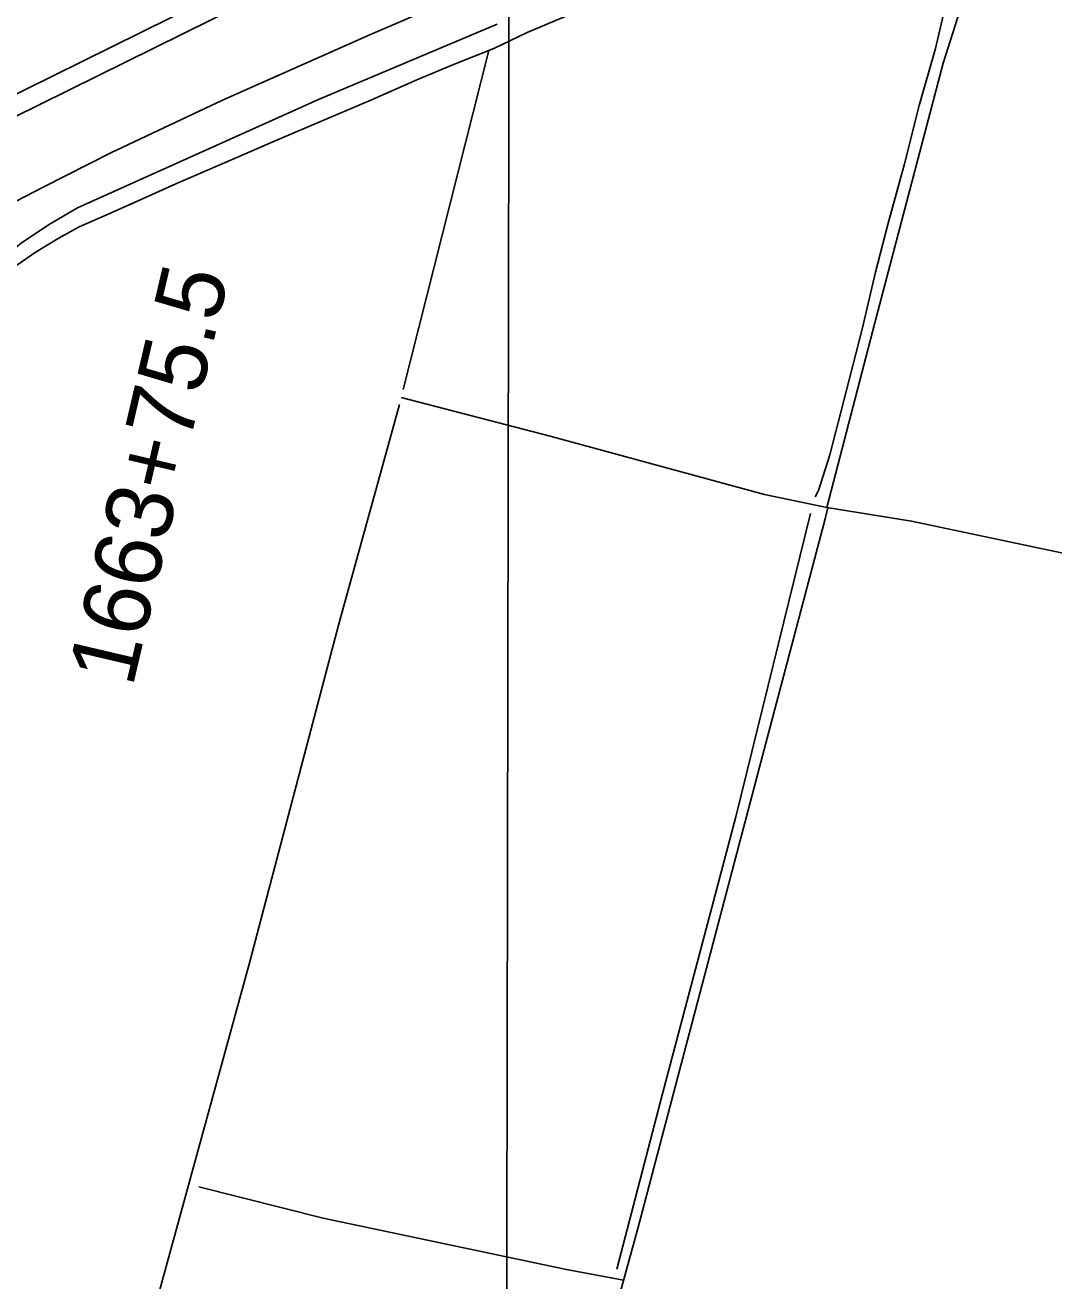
# Model space of a CAD drawing. Extents: x 3187622 to 3225504, y 800805 to 826213.
# Drawn here: x 3217264 to 3218805, y 808201 to 810083 of the extents above; entities that cross this region are included whole.
import ezdxf

# ---------------------------------------------------------------- set-up
doc = ezdxf.new("R2010")
doc.units = 0
for name, color, linetype in [('V-DTCH-CNTR', 7, 'Continuous'), ('V-GRID-MAJR', 7, 'Continuous'), ('V-LEVE-TOET', 7, 'Continuous'), ('V-ROAD-CNTR', 7, 'Continuous'), ('V-SURV-IDEN', 7, 'Continuous'), ('V-SURV-LINE', 7, 'Continuous'), ('V-TOPO-SHOR', 7, 'Continuous')]:
    doc.layers.add(name, color=color, linetype=linetype)

msp = doc.modelspace()

# ---------------------------------------------------------------- linework, layer by layer
at = {"layer": 'V-DTCH-CNTR'}
for points in [[(3218464.986, 809360.211), (3218536.969, 809637.144), (3218639.326, 810026.329), (3218722.887, 810288.5160000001), (3218740.467, 810376.726), (3218743.1, 810411.0380000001)], [(3219762.089, 809101.915), (3219594.161, 809123.993), (3219390.7290000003, 809167.871), (3219001.0500000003, 809253.4550000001), (3218592.083, 809339.961), (3218464.88, 809360.23), (3218371.857, 809379.927), (3218050.34, 809467.1), (3217827.048, 809525.3250000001)], [(3217632.5026864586, 806194.863657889), (3217635.9930000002, 806207.991), (3217846.105, 807021.78), (3217978.8200000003, 807543.367), (3218181.674, 808279.805), (3218371.237, 808997.637), (3218462.291, 809343.465), (3218466.676, 809359.943)], [(3218160.225, 808201.942), (3218074.664, 808217.988), (3217710.114, 808295.0750000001), (3217523.68, 808342.023)]]:
    msp.add_lwpolyline(points, dxfattribs=at)
at = {"layer": 'V-GRID-MAJR'}
msp.add_spline([(3217981.911, 806194.152), (3217992.489, 812254.4180000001), (3218003.0700000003, 818316.626), (3218013.65, 824378.872), (3218013.653, 824380.775)], degree=3, dxfattribs=at)
at = {"layer": 'V-LEVE-TOET'}
msp.add_lwpolyline([(3217996.633, 810162.302), (3217780.966, 810069.223), (3217559.586, 809970.859), (3217391.963, 809891.974), (3217291.789, 809841.039), (3217192.943, 809789.906), (3217108.162, 809745.7270000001), (3217060.824, 809720.34), (3217043.7090000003, 809709.42), (3217038.1920000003, 809705.6510000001), (3217036.082, 809700.542), (3217035.685, 809696.751), (3217028.636, 809689.5750000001), (3217017.042, 809683.939), (3217002.999, 809681.7270000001), (3216982.1010000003, 809673.6680000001), (3216928.869, 809644.895), (3216825.853, 809594.16), (3216721.143, 809546.09), (3216568.344, 809474.533), (3216379.663, 809394.0380000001), (3216151.078, 809295.8960000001), (3215910.1350000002, 809191.1730000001)], dxfattribs=at)
at = {"layer": 'V-ROAD-CNTR'}
msp.add_lwpolyline([(3217971.085020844, 810084.5688035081), (3217703.353556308, 809971.727029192), (3217341.8852792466, 809809.1843542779), (3217298.719365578, 809783.7654051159), (3217257.6284477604, 809756.4224598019), (3217201.7395595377, 809712.147548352), (3217144.571673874, 809654.865662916), (3217106.742749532, 809604.9657627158), (3217061.070840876, 809525.4959216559), (3217015.56893188, 809405.3871618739), (3216911.927139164, 809038.9318947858), (3216717.696527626, 808278.4724157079), (3216562.812837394, 807706.3395599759), (3216409.05514491, 807112.0407485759), (3216308.6703456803, 806756.133460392), (3216178.293606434, 806262.3814478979)], dxfattribs=at)
at = {"layer": 'V-SURV-LINE'}
for points in [[(3216596.6014315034, 809657.2418811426), (3217570.3427858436, 810138.420956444)], [(3217583.6462377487, 810111.5319554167), (3216609.9052601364, 809630.3530662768)]]:
    msp.add_lwpolyline(points, dxfattribs=at)
at = {"layer": 'V-TOPO-SHOR'}
msp.add_line((3217829.965, 809537.007), (3217958.417, 810045.2220000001), dxfattribs=at)
for points in [[(3218643.369, 810114.723), (3218627.767, 810048.335), (3218603.1950000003, 809962.5750000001), (3218581.247, 809875.16), (3218556.487, 809784.4670000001), (3218538.0670000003, 809713.155), (3218517.935, 809627.377), (3218494.49, 809536.3470000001), (3218469.373, 809439.241), (3218452.348, 809385.527), (3218447.369, 809376.007)], [(3217197.1920000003, 809676.4940000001), (3217210.08, 809688.9400000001), (3217244.7630000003, 809718.886), (3217280.409, 809743.562), (3217313.0700000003, 809763.319), (3217344.407, 809780.778), (3217383.47, 809797.707), (3217429.626, 809818.39), (3217489.628, 809845.587), (3217577.3170000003, 809883.354), (3217638.139, 809909.726), (3217715.936, 809942.931), (3217781.536, 809970.5970000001), (3217850.4390000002, 810001.3740000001), (3217908.288, 810025.2930000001), (3217965.968, 810048.224), (3218015.921, 810072.014), (3218085.971, 810101.47)], [(3216929.715546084, 806196.2947192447), (3216957.023, 806301.126), (3217108.85, 806854.797), (3217274.045, 807478.329), (3217432.774, 808069.758), (3217599.489, 808675.581), (3217733.336, 809183.866), (3217824.697, 809514.79)], [(3218150.075, 808218.533), (3218219.085, 808483.469), (3218328.724, 808896.546), (3218440.5640000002, 809351.487)]]:
    msp.add_lwpolyline(points, dxfattribs=at)

# ---------------------------------------------------------------- texts
at = {"layer": 'V-SURV-IDEN'}
msp.add_text('1663+75.5', height=99.99999999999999, rotation=76.8210231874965, dxfattribs=at).set_placement((3217424.4270447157, 809089.2046996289))

doc.saveas('drawing.dxf')
